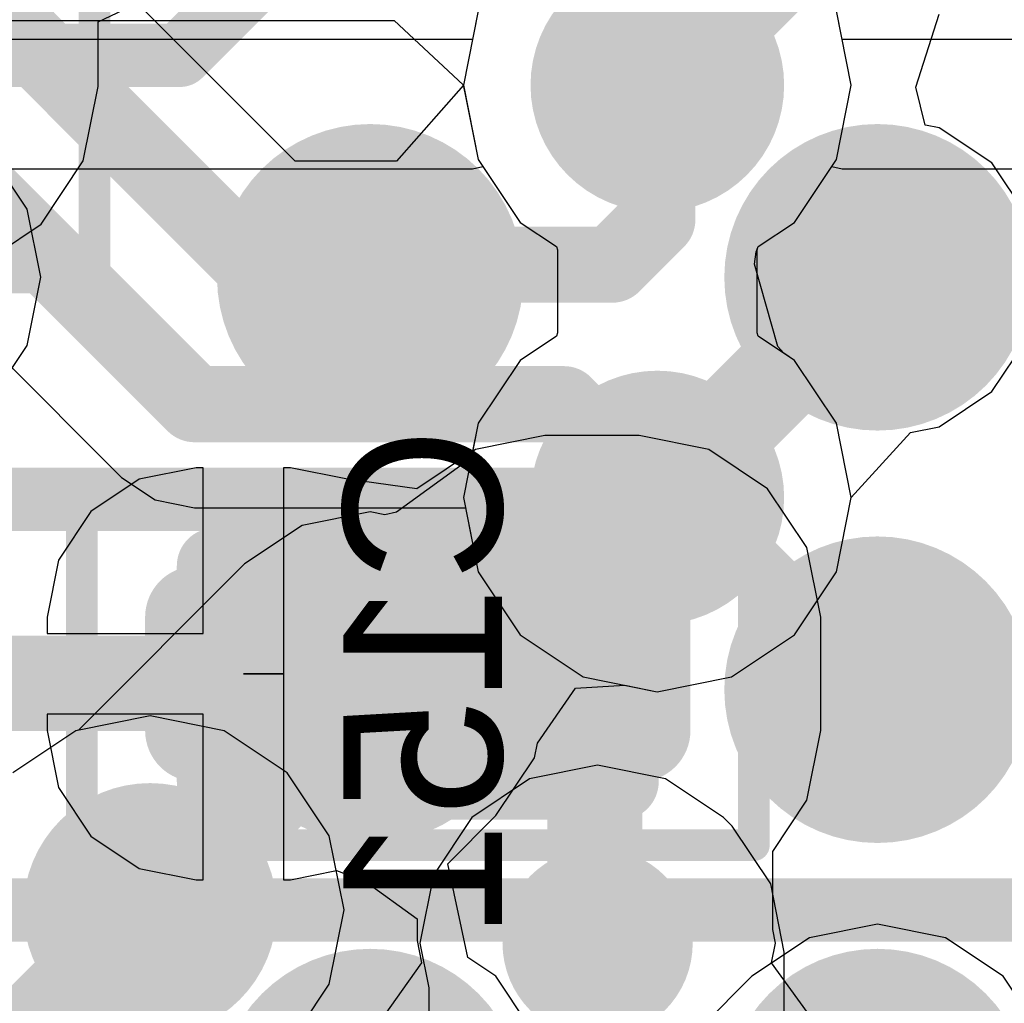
# Model space of a CAD drawing. Header units: millimetres. Extents: x -2 to 68, y -2 to 27.4.
# Tile 459 of 594: x 47.3 to 48.9, y 9.5 to 11. Entities that reach past the tile are written whole.
import ezdxf

# ---------------------------------------------------------------- set-up
doc = ezdxf.new("R2010")
doc.units = ezdxf.units.MM
for name, color, linetype in [('BottomLayer', 5, 'Continuous'), ('BottomPaste', 16, 'Continuous'), ('BottomSolder', 6, 'Continuous'), ('DrillGuide', 244, 'Continuous'), ('Mechanical10', 56, 'Continuous'), ('Mechanical17', 56, 'Continuous'), ('Mechanical6', 56, 'Continuous'), ('MidLayer1', 16, 'Continuous'), ('MidLayer2', 76, 'Continuous'), ('MidLayer3', 90, 'Continuous'), ('MidLayer4', 156, 'Continuous'), ('MidLayer5', 130, 'Continuous'), ('MidLayer6', 216, 'Continuous'), ('MidLayer7', 6, 'Continuous'), ('MidLayer8', 54, 'Continuous'), ('MultiLayer', 9, 'Continuous'), ('TopLayer', 1, 'Continuous'), ('TopPaste', 8, 'Continuous'), ('TopSolder', 216, 'Continuous'), ('ViaHoleLayer', 16, 'Continuous')]:
    doc.layers.add(name, color=color, linetype=linetype)

# ---------------------------------------------------------------- blocks, each defined once
blk = doc.blocks.new('CAP_0201_B_101')
at = {"layer": 'BottomLayer', "const_width": 0.0806}
for points in [[(-0.3897, 0.0894, 1), (-0.3091, 0.0894, 1)], [(-0.2409, 0.0894, 1), (-0.1603, 0.0894, 1)], [(0.1603, 0.0894, 1), (0.2409, 0.0894, 1)], [(0.3091, 0.0894, 1), (0.3897, 0.0894, 1)], [(-0.3897, -0.0894, 1), (-0.3091, -0.0894, 1)], [(-0.2409, -0.0894, 1), (-0.1603, -0.0894, 1)], [(0.1603, -0.0894, 1), (0.2409, -0.0894, 1)], [(0.3091, -0.0894, 1), (0.3897, -0.0894, 1)]]:
    blk.add_lwpolyline(points, format="xyb", close=True, dxfattribs=at)
at = {"layer": 'BottomLayer'}
for points in [[(-0.2006, 0.17), (-0.3494, 0.17), (-0.2006, -0.17), (-0.3494, -0.17)], [(0.2006, -0.17), (0.3494, -0.17), (0.2006, 0.17), (0.3494, 0.17)], [(-0.12, 0.0894), (-0.43, 0.0894), (-0.12, -0.0894), (-0.43, -0.0894)], [(0.12, -0.0894), (0.43, -0.0894), (0.12, 0.0894), (0.43, 0.0894)]]:
    blk.add_solid(points, dxfattribs=at)
at = {"layer": 'BottomPaste', "const_width": 0.0806}
for points in [[(-0.3897, 0.0894, 1), (-0.3091, 0.0894, 1)], [(-0.2409, 0.0894, 1), (-0.1603, 0.0894, 1)], [(0.1603, 0.0894, 1), (0.2409, 0.0894, 1)], [(0.3091, 0.0894, 1), (0.3897, 0.0894, 1)], [(-0.3897, -0.0894, 1), (-0.3091, -0.0894, 1)], [(-0.2409, -0.0894, 1), (-0.1603, -0.0894, 1)], [(0.1603, -0.0894, 1), (0.2409, -0.0894, 1)], [(0.3091, -0.0894, 1), (0.3897, -0.0894, 1)]]:
    blk.add_lwpolyline(points, format="xyb", close=True, dxfattribs=at)
at = {"layer": 'BottomPaste'}
for points in [[(-0.2006, 0.17), (-0.3494, 0.17), (-0.2006, -0.17), (-0.3494, -0.17)], [(0.2006, -0.17), (0.3494, -0.17), (0.2006, 0.17), (0.3494, 0.17)], [(-0.12, 0.0894), (-0.43, 0.0894), (-0.12, -0.0894), (-0.43, -0.0894)], [(0.12, -0.0894), (0.43, -0.0894), (0.12, 0.0894), (0.43, 0.0894)]]:
    blk.add_solid(points, dxfattribs=at)
at = {"layer": 'BottomSolder', "const_width": 0.0806}
for points in [[(-0.3897, 0.0894, 1), (-0.3091, 0.0894, 1)], [(-0.2409, 0.0894, 1), (-0.1603, 0.0894, 1)], [(0.1603, 0.0894, 1), (0.2409, 0.0894, 1)], [(0.3091, 0.0894, 1), (0.3897, 0.0894, 1)], [(-0.3897, -0.0894, 1), (-0.3091, -0.0894, 1)], [(-0.2409, -0.0894, 1), (-0.1603, -0.0894, 1)], [(0.1603, -0.0894, 1), (0.2409, -0.0894, 1)], [(0.3091, -0.0894, 1), (0.3897, -0.0894, 1)]]:
    blk.add_lwpolyline(points, format="xyb", close=True, dxfattribs=at)
at = {"layer": 'BottomSolder'}
for points in [[(-0.2006, 0.17), (-0.3494, 0.17), (-0.2006, -0.17), (-0.3494, -0.17)], [(0.2006, -0.17), (0.3494, -0.17), (0.2006, 0.17), (0.3494, 0.17)], [(-0.12, 0.0894), (-0.43, 0.0894), (-0.12, -0.0894), (-0.43, -0.0894)], [(0.12, -0.0894), (0.43, -0.0894), (0.12, 0.0894), (0.43, 0.0894)]]:
    blk.add_solid(points, dxfattribs=at)
at = {"layer": 'Mechanical10', "const_width": 0.12}
for points in [[(-0.32, 0.17), (0.32, 0.17)], [(-0.32, -0.17), (-0.32, 0.17)], [(0.32, -0.17), (0.32, 0.17)], [(-0.32, -0.17), (0.32, -0.17)]]:
    blk.add_lwpolyline(points, dxfattribs=at)
at = {"layer": 'Mechanical10', "const_width": 0.06}
for points in [[(-0.35, 0.17, 1), (-0.29, 0.17, 1)], [(-0.35, 0.17, 1), (-0.29, 0.17, 1)], [(0.29, 0.17, 1), (0.35, 0.17, 1)], [(0.29, 0.17, 1), (0.35, 0.17, 1)], [(-0.35, -0.17, 1), (-0.29, -0.17, 1)], [(-0.35, -0.17, 1), (-0.29, -0.17, 1)], [(0.29, -0.17, 1), (0.35, -0.17, 1)], [(0.29, -0.17, 1), (0.35, -0.17, 1)]]:
    blk.add_lwpolyline(points, format="xyb", close=True, dxfattribs=at)
at = {"layer": 'Mechanical6', "const_width": 0.05}
for points in [[(-0.53, -0.27), (-0.53, 0.27)], [(-0.53, 0.27), (0.53, 0.27)], [(0.53, -0.27), (0.53, 0.27)], [(0, -0.135), (0, 0.135)], [(-0.135, 0), (0.135, 0)], [(-0.53, -0.27), (0.53, -0.27)]]:
    blk.add_lwpolyline(points, dxfattribs=at)
at = {"layer": 'Mechanical6'}
for points, const_width in [([(-0.5425, 0.27, 1), (-0.5175, 0.27, 1)], 0.025), ([(-0.5425, 0.27, 1), (-0.5175, 0.27, 1)], 0.025), ([(0.5175, 0.27, 1), (0.5425, 0.27, 1)], 0.025), ([(0.5175, 0.27, 1), (0.5425, 0.27, 1)], 0.025), ([(-0.0125, 0.135, 1), (0.0125, 0.135, 1)], 0.025), ([(0.1013, 0, 1), (-0.1013, 0, 1)], 0.05), ([(-0.1475, 0, 1), (-0.1225, 0, 1)], 0.025), ([(-0.1138, 0, 1), (-0.0888, 0, 1)], 0.025), ([(0.0888, 0, 1), (0.1138, 0, 1)], 0.025), ([(0.1225, 0, 1), (0.1475, 0, 1)], 0.025), ([(-0.0125, -0.135, 1), (0.0125, -0.135, 1)], 0.025), ([(-0.5425, -0.27, 1), (-0.5175, -0.27, 1)], 0.025), ([(-0.5425, -0.27, 1), (-0.5175, -0.27, 1)], 0.025), ([(0.5175, -0.27, 1), (0.5425, -0.27, 1)], 0.025), ([(0.5175, -0.27, 1), (0.5425, -0.27, 1)], 0.025)]:
    blk.add_lwpolyline(points, format="xyb", close=True, dxfattribs=dict(at, const_width=const_width))
blk = doc.blocks.new('MT53D512M32D2DS_053_WT_D_F_________1_168')
at = {"layer": 'TopLayer', "const_width": 0.14}
for points in [[(2.73, 5.525, 1), (2.87, 5.525, 1)], [(3.53, 5.525, 1), (3.67, 5.525, 1)], [(2.73, 4.875, 1), (2.87, 4.875, 1)], [(3.53, 4.875, 1), (3.67, 4.875, 1)]]:
    blk.add_lwpolyline(points, format="xyb", close=True, dxfattribs=at)
at = {"layer": 'TopPaste', "const_width": 0.14}
for points in [[(2.73, 5.525, 1), (2.87, 5.525, 1)], [(3.53, 5.525, 1), (3.67, 5.525, 1)], [(2.73, 4.875, 1), (2.87, 4.875, 1)], [(3.53, 4.875, 1), (3.67, 4.875, 1)]]:
    blk.add_lwpolyline(points, format="xyb", close=True, dxfattribs=at)
at = {"layer": 'TopSolder', "const_width": 0.2416}
for points in [[(2.6792, 6.175, 1), (2.9208, 6.175, 1)], [(3.4792, 6.175, 1), (3.7208, 6.175, 1)], [(2.6792, 5.525, 1), (2.9208, 5.525, 1)], [(3.4792, 5.525, 1), (3.7208, 5.525, 1)], [(2.6792, 4.875, 1), (2.9208, 4.875, 1)], [(3.4792, 4.875, 1), (3.7208, 4.875, 1)]]:
    blk.add_lwpolyline(points, format="xyb", close=True, dxfattribs=at)
blk = doc.blocks.new('CAP_0402_B_332')
at = {"layer": 'BottomLayer', "const_width": 0.1508}
for points in [[(-0.6746, 0.1392, 1), (-0.5238, 0.1392, 1)], [(-0.3462, 0.1392, 1), (-0.1954, 0.1392, 1)], [(0.1954, 0.1392, 1), (0.3462, 0.1392, 1)], [(0.5238, 0.1392, 1), (0.6746, 0.1392, 1)], [(-0.6746, -0.1392, 1), (-0.5238, -0.1392, 1)], [(-0.3462, -0.1392, 1), (-0.1954, -0.1392, 1)], [(0.1954, -0.1392, 1), (0.3462, -0.1392, 1)], [(0.5238, -0.1392, 1), (0.6746, -0.1392, 1)]]:
    blk.add_lwpolyline(points, format="xyb", close=True, dxfattribs=at)
at = {"layer": 'BottomLayer'}
for points in [[(-0.2708, 0.29), (-0.5992, 0.29), (-0.2708, -0.29), (-0.5992, -0.29)], [(0.2708, -0.29), (0.5992, -0.29), (0.2708, 0.29), (0.5992, 0.29)], [(-0.12, 0.1392), (-0.75, 0.1392), (-0.12, -0.1392), (-0.75, -0.1392)], [(0.12, -0.1392), (0.75, -0.1392), (0.12, 0.1392), (0.75, 0.1392)]]:
    blk.add_solid(points, dxfattribs=at)
at = {"layer": 'BottomPaste', "const_width": 0.1508}
for points in [[(-0.6746, 0.1392, 1), (-0.5238, 0.1392, 1)], [(-0.3462, 0.1392, 1), (-0.1954, 0.1392, 1)], [(0.1954, 0.1392, 1), (0.3462, 0.1392, 1)], [(0.5238, 0.1392, 1), (0.6746, 0.1392, 1)], [(-0.6746, -0.1392, 1), (-0.5238, -0.1392, 1)], [(-0.3462, -0.1392, 1), (-0.1954, -0.1392, 1)], [(0.1954, -0.1392, 1), (0.3462, -0.1392, 1)], [(0.5238, -0.1392, 1), (0.6746, -0.1392, 1)]]:
    blk.add_lwpolyline(points, format="xyb", close=True, dxfattribs=at)
at = {"layer": 'BottomPaste'}
for points in [[(-0.2708, 0.29), (-0.5992, 0.29), (-0.2708, -0.29), (-0.5992, -0.29)], [(0.2708, -0.29), (0.5992, -0.29), (0.2708, 0.29), (0.5992, 0.29)], [(-0.12, 0.1392), (-0.75, 0.1392), (-0.12, -0.1392), (-0.75, -0.1392)], [(0.12, -0.1392), (0.75, -0.1392), (0.12, 0.1392), (0.75, 0.1392)]]:
    blk.add_solid(points, dxfattribs=at)
at = {"layer": 'BottomSolder', "const_width": 0.1508}
for points in [[(-0.6746, 0.1392, 1), (-0.5238, 0.1392, 1)], [(-0.3462, 0.1392, 1), (-0.1954, 0.1392, 1)], [(0.1954, 0.1392, 1), (0.3462, 0.1392, 1)], [(0.5238, 0.1392, 1), (0.6746, 0.1392, 1)], [(-0.6746, -0.1392, 1), (-0.5238, -0.1392, 1)], [(-0.3462, -0.1392, 1), (-0.1954, -0.1392, 1)], [(0.1954, -0.1392, 1), (0.3462, -0.1392, 1)], [(0.5238, -0.1392, 1), (0.6746, -0.1392, 1)]]:
    blk.add_lwpolyline(points, format="xyb", close=True, dxfattribs=at)
at = {"layer": 'BottomSolder'}
for points in [[(-0.2708, 0.29), (-0.5992, 0.29), (-0.2708, -0.29), (-0.5992, -0.29)], [(0.2708, -0.29), (0.5992, -0.29), (0.2708, 0.29), (0.5992, 0.29)], [(-0.12, 0.1392), (-0.75, 0.1392), (-0.12, -0.1392), (-0.75, -0.1392)], [(0.12, -0.1392), (0.75, -0.1392), (0.12, 0.1392), (0.75, 0.1392)]]:
    blk.add_solid(points, dxfattribs=at)
at = {"layer": 'Mechanical10', "const_width": 0.12}
for points in [[(-0.53, 0.28), (-0.53, -0.28)], [(0.53, 0.28), (-0.53, 0.28)], [(0.53, 0.28), (0.53, -0.28)], [(0.53, -0.28), (-0.53, -0.28)]]:
    blk.add_lwpolyline(points, dxfattribs=at)
at = {"layer": 'Mechanical10', "const_width": 0.06}
for points in [[(-0.56, 0.28, 1), (-0.5, 0.28, 1)], [(-0.56, 0.28, 1), (-0.5, 0.28, 1)], [(0.5, 0.28, 1), (0.56, 0.28, 1)], [(0.5, 0.28, 1), (0.56, 0.28, 1)], [(-0.56, -0.28, 1), (-0.5, -0.28, 1)], [(-0.56, -0.28, 1), (-0.5, -0.28, 1)], [(0.5, -0.28, 1), (0.56, -0.28, 1)], [(0.5, -0.28, 1), (0.56, -0.28, 1)]]:
    blk.add_lwpolyline(points, format="xyb", close=True, dxfattribs=at)
at = {"layer": 'Mechanical6', "const_width": 0.05}
for points in [[(-0.9, 0.44), (-0.9, -0.44)], [(0.9, 0.44), (-0.9, 0.44)], [(0.9, 0.44), (0.9, -0.44)], [(0, 0.22), (0, -0.22)], [(0.22, 0), (-0.22, 0)], [(0.9, -0.44), (-0.9, -0.44)]]:
    blk.add_lwpolyline(points, dxfattribs=at)
at = {"layer": 'Mechanical6'}
for points, const_width in [([(-0.9125, 0.44, 1), (-0.8875, 0.44, 1)], 0.025), ([(-0.9125, 0.44, 1), (-0.8875, 0.44, 1)], 0.025), ([(0.8875, 0.44, 1), (0.9125, 0.44, 1)], 0.025), ([(0.8875, 0.44, 1), (0.9125, 0.44, 1)], 0.025), ([(-0.0125, 0.22, 1), (0.0125, 0.22, 1)], 0.025), ([(0.165, 0, 1), (-0.165, 0, 1)], 0.05), ([(-0.2325, 0, 1), (-0.2075, 0, 1)], 0.025), ([(-0.1775, 0, 1), (-0.1525, 0, 1)], 0.025), ([(0.1525, 0, 1), (0.1775, 0, 1)], 0.025), ([(0.2075, 0, 1), (0.2325, 0, 1)], 0.025), ([(-0.0125, -0.22, 1), (0.0125, -0.22, 1)], 0.025), ([(-0.9125, -0.44, 1), (-0.8875, -0.44, 1)], 0.025), ([(-0.9125, -0.44, 1), (-0.8875, -0.44, 1)], 0.025), ([(0.8875, -0.44, 1), (0.9125, -0.44, 1)], 0.025), ([(0.8875, -0.44, 1), (0.9125, -0.44, 1)], 0.025)]:
    blk.add_lwpolyline(points, format="xyb", close=True, dxfattribs=dict(at, const_width=const_width))

msp = doc.modelspace()

# ---------------------------------------------------------------- linework, layer by layer
at = {"layer": 'BottomLayer'}
for p, q in [((47.4709, 11.0279), (47.5979, 11.0882)), ((47.4709, 10.9258), (47.4709, 11.0279)), ((47.4475, 10.8084), (47.4709, 10.9258)), ((47.3811, 10.7089), (47.4475, 10.8084)), ((47.2816, 10.6425), (47.3811, 10.7089)), ((48.1756, 10.3755), (48.0661, 10.3537)), ((48.3244, 10.3755), (48.1756, 10.3755)), ((48.4339, 10.3537), (48.3244, 10.3755)), ((48.0661, 10.3537), (47.9733, 10.2917)), ((48.5267, 10.2917), (48.4339, 10.3537)), ((47.6256, 10.3245), (47.5356, 10.3066)), ((47.6365, 10.3245), (47.6256, 10.3245)), ((47.6365, 10.0635), (47.6365, 10.3245)), ((47.7744, 10.3245), (47.7635, 10.3245)), ((47.7635, 10.3245), (47.7635, 10)), ((47.8644, 10.3066), (47.7744, 10.3245)), ((47.5356, 10.3066), (47.4594, 10.2557)), ((47.9733, 10.2917), (47.8644, 10.3066)), ((48.5887, 10.1989), (48.5267, 10.2917)), ((47.4594, 10.2557), (47.4084, 10.1794)), ((48.6105, 10.0894), (48.5887, 10.1989)), ((47.4084, 10.1794), (47.3905, 10.0894)), ((47.3905, 10.0894), (47.3905, 10.0635)), ((48.6105, 9.9106), (48.6105, 10.0894)), ((47.3905, 10.0635), (47.6365, 10.0635)), ((47.7635, 10), (47.7, 10)), ((47.7, 10), (47.7, 10)), ((47.7, 10), (47.7635, 10)), ((47.7635, 10), (47.7635, 9.6755)), ((47.6365, 9.9365), (47.3905, 9.9365)), ((47.3905, 9.9365), (47.3905, 9.9106)), ((47.6365, 9.6755), (47.6365, 9.9365)), ((47.3905, 9.9106), (47.4084, 9.8206)), ((48.5887, 9.8011), (48.6105, 9.9106)), ((47.4084, 9.8206), (47.4594, 9.7443)), ((48.5347, 9.7202), (48.5887, 9.8011)), ((47.4594, 9.7443), (47.5356, 9.6934)), ((48.5347, 9.5971), (48.5347, 9.7202)), ((47.5356, 9.6934), (47.6256, 9.6755)), ((47.7744, 9.6755), (47.8469, 9.6899)), ((47.8469, 9.6899), (47.8925, 9.6729)), ((47.6256, 9.6755), (47.6365, 9.6755)), ((47.7635, 9.6755), (47.7744, 9.6755)), ((47.8925, 9.6729), (47.9739, 9.6138)), ((47.9739, 9.6138), (47.9739, 9.5798)), ((48.539, 9.5755), (48.5347, 9.5971)), ((47.9739, 9.5798), (47.9809, 9.5447)), ((48.5329, 9.5447), (48.539, 9.5755)), ((47.9809, 9.5447), (47.8907, 9.4177)), ((48.625, 9.4177), (48.5329, 9.5447))]:
    msp.add_line(p, q, dxfattribs=at)
at = {"layer": 'BottomLayer', "const_width": 0.15}
for points in [[(47.6851, 9.9851), (47.7, 10)], [(48.25, 10), (48.2543, 9.9957)], [(48.2543, 9.5798), (48.2543, 9.9957)], [(47.1101, 9.9851), (47.6851, 9.9851)], [(48.2543, 9.5798), (48.2586, 9.5755)]]:
    msp.add_lwpolyline(points, dxfattribs=at)
at = {"layer": 'BottomLayer'}
for points, const_width in [([(47.6625, 10, 1), (47.7375, 10, 1)], 0.075), ([(48.2125, 10, 1), (48.2875, 10, 1)], 0.075), ([(48.2168, 9.9957, 1), (48.2918, 9.9957, 1)], 0.075), ([(48.2168, 9.9957, 1), (48.2918, 9.9957, 1)], 0.075), ([(47.6476, 9.9851, 1), (47.7226, 9.9851, 1)], 0.075), ([(47.6476, 9.9851, 1), (47.7226, 9.9851, 1)], 0.075), ([(48.1836, 9.5755, 1), (48.3336, 9.5755, 1)], 0.15), ([(48.2168, 9.5798, 1), (48.2918, 9.5798, 1)], 0.075), ([(48.2168, 9.5798, 1), (48.2918, 9.5798, 1)], 0.075), ([(48.2211, 9.5755, 1), (48.2961, 9.5755, 1)], 0.075)]:
    msp.add_lwpolyline(points, format="xyb", close=True, dxfattribs=dict(at, const_width=const_width))
at = {"layer": 'DrillGuide'}
for points, const_width in [([(48.3028, 10.9278, 1), (48.4028, 10.9278, 1)], 0.1), ([(47.875, 10.625, 1), (47.925, 10.625, 1)], 0.05), ([(48.675, 10.625, 1), (48.725, 10.625, 1)], 0.05), ([(48.3028, 10.2778, 1), (48.4028, 10.2778, 1)], 0.1), ([(47.875, 9.975, 1), (47.925, 9.975, 1)], 0.05), ([(47.5028, 9.6278, 1), (47.6028, 9.6278, 1)], 0.1), ([(48.2336, 9.5755, 1), (48.2836, 9.5755, 1)], 0.05)]:
    msp.add_lwpolyline(points, format="xyb", close=True, dxfattribs=dict(at, const_width=const_width))
at = {"layer": 'MidLayer1'}
for p, q in [((48.0702, 11.0449), (48.0469, 10.9278)), ((48.7606, 10.9248), (48.7975, 11.0395)), ((48.0469, 10.9278), (48.0702, 10.8108)), ((48.7754, 10.865), (48.7606, 10.9248)), ((48.7757, 10.8648), (48.7754, 10.865)), ((48.7975, 10.8605), (48.7757, 10.8648)), ((48.8802, 10.8052), (48.7975, 10.8605)), ((47.359, 10.7323), (47.2983, 10.8233)), ((48.0702, 10.8108), (48.1365, 10.7115)), ((48.9355, 10.7225), (48.8802, 10.8052)), ((47.3804, 10.625), (47.359, 10.7323)), ((48.1365, 10.7115), (48.1936, 10.6734)), ((48.1936, 10.6734), (48.1956, 10.6681)), ((48.1956, 10.6681), (48.1956, 10.5375)), ((47.359, 10.5177), (47.3804, 10.625)), ((48.1936, 10.5323), (48.1365, 10.4941)), ((48.1956, 10.5375), (48.1936, 10.5323)), ((47.2983, 10.4267), (47.359, 10.5177)), ((48.8802, 10.4448), (48.9355, 10.5275)), ((48.1365, 10.4941), (48.0702, 10.3949)), ((48.7975, 10.3895), (48.8802, 10.4448)), ((48.0702, 10.3949), (48.0599, 10.3432)), ((48.7522, 10.3805), (48.7975, 10.3895)), ((48.6587, 10.2778), (48.7522, 10.3805)), ((48.0599, 10.3432), (48.0581, 10.3395)), ((48.0581, 10.3395), (47.9415, 10.2549)), ((48.6354, 10.1608), (48.6587, 10.2778)), ((47.9, 10.2554), (47.7927, 10.234)), ((47.9228, 10.2508), (47.9, 10.2554)), ((47.9415, 10.2549), (47.9228, 10.2508)), ((47.7927, 10.234), (47.7017, 10.1733)), ((47.7017, 10.1733), (47.4397, 9.9112)), ((48.5691, 10.0615), (48.6354, 10.1608)), ((48.4699, 9.9952), (48.5691, 10.0615)), ((48.3528, 9.9719), (48.4699, 9.9952)), ((48.1636, 9.8907), (48.2236, 9.9775)), ((48.2236, 9.9775), (48.3014, 9.9822)), ((48.3014, 9.9822), (48.3528, 9.9719)), ((47.4358, 9.9104), (47.3365, 9.8441)), ((47.4397, 9.9112), (47.4358, 9.9104)), ((48.159, 9.8677), (48.1636, 9.8907)), ((48.0983, 9.7767), (48.159, 9.8677)), ((48.0222, 9.7007), (48.0983, 9.7767)), ((48.054, 9.5528), (48.0222, 9.7007)), ((48.7, 9.6054), (48.5927, 9.584)), ((48.8073, 9.584), (48.7, 9.6054)), ((48.5927, 9.584), (48.5017, 9.5233)), ((48.8983, 9.5233), (48.8073, 9.584)), ((48.0983, 9.5233), (48.054, 9.5528)), ((48.159, 9.4323), (48.0983, 9.5233)), ((48.5017, 9.5233), (48.3213, 9.3429)), ((48.959, 9.4323), (48.8983, 9.5233))]:
    msp.add_line(p, q, dxfattribs=at)
at = {"layer": 'MidLayer1', "const_width": 0.15}
for points in [[(48.3528, 10.9278), (48.7, 11.275)], [(48.3528, 10.2778), (48.7, 10.625)], [(47.5528, 9.6278), (47.9, 9.975)]]:
    msp.add_lwpolyline(points, dxfattribs=at)
at = {"layer": 'MidLayer1'}
for points, const_width in [([(48.2528, 10.9278, 1), (48.4528, 10.9278, 1)], 0.2), ([(48.3153, 10.9278, 1), (48.3903, 10.9278, 1)], 0.075), ([(47.825, 10.625, 1), (47.975, 10.625, 1)], 0.15), ([(48.625, 10.625, 1), (48.775, 10.625, 1)], 0.15), ([(48.6625, 10.625, 1), (48.7375, 10.625, 1)], 0.075), ([(48.2528, 10.2778, 1), (48.4528, 10.2778, 1)], 0.2), ([(48.3153, 10.2778, 1), (48.3903, 10.2778, 1)], 0.075), ([(47.825, 9.975, 1), (47.975, 9.975, 1)], 0.15), ([(47.8625, 9.975, 1), (47.9375, 9.975, 1)], 0.075), ([(47.4528, 9.6278, 1), (47.6528, 9.6278, 1)], 0.2), ([(47.5153, 9.6278, 1), (47.5903, 9.6278, 1)], 0.075)]:
    msp.add_lwpolyline(points, format="xyb", close=True, dxfattribs=dict(at, const_width=const_width))
at = {"layer": 'MidLayer2'}
for p, q in [((48.6587, 10.9278), (48.6354, 11.0449)), ((46.7934, 11.0297), (47.9377, 11.0297)), ((47.9377, 11.0297), (48.0466, 10.9282)), ((48.0466, 10.9282), (48.0514, 10.9055)), ((48.6354, 10.8108), (48.6587, 10.9278)), ((48.0514, 10.9055), (48.0702, 10.8108)), ((48.0702, 10.8108), (48.1365, 10.7115)), ((48.5691, 10.7115), (48.6354, 10.8108)), ((48.1365, 10.7115), (48.1936, 10.6734)), ((48.512, 10.6734), (48.5691, 10.7115)), ((48.1936, 10.6734), (48.1956, 10.6681)), ((48.1956, 10.6681), (48.1956, 10.5375)), ((48.51, 10.6681), (48.512, 10.6734)), ((48.51, 10.5375), (48.51, 10.6681)), ((48.1936, 10.5323), (48.1365, 10.4941)), ((48.1956, 10.5375), (48.1936, 10.5323)), ((48.512, 10.5323), (48.51, 10.5375)), ((48.5691, 10.4941), (48.512, 10.5323)), ((48.1365, 10.4941), (48.0702, 10.3949)), ((48.6354, 10.3949), (48.5691, 10.4941)), ((48.0702, 10.3949), (48.0469, 10.2778)), ((48.6587, 10.2778), (48.6354, 10.3949)), ((48.0469, 10.2778), (48.0702, 10.1608)), ((48.6354, 10.1608), (48.6587, 10.2778)), ((48.0702, 10.1608), (48.1365, 10.0615)), ((48.5691, 10.0615), (48.6354, 10.1608)), ((48.1365, 10.0615), (48.2358, 9.9952)), ((48.4699, 9.9952), (48.5691, 10.0615)), ((48.2358, 9.9952), (48.3528, 9.9719)), ((48.3528, 9.9719), (48.4699, 9.9952)), ((47.5528, 9.9337), (47.4358, 9.9104)), ((47.6699, 9.9104), (47.5528, 9.9337)), ((47.4358, 9.9104), (47.3365, 9.8441)), ((47.7691, 9.8441), (47.6699, 9.9104)), ((47.8354, 9.7449), (47.7691, 9.8441)), ((47.8587, 9.6278), (47.8354, 9.7449)), ((47.8354, 9.5108), (47.8587, 9.6278)), ((47.7691, 9.4115), (47.8354, 9.5108))]:
    msp.add_line(p, q, dxfattribs=at)
at = {"layer": 'MidLayer2', "const_width": 0.2}
for points in [[(48.2528, 10.9278, 1), (48.4528, 10.9278, 1)], [(48.2528, 10.2778, 1), (48.4528, 10.2778, 1)], [(47.4528, 9.6278, 1), (47.6528, 9.6278, 1)]]:
    msp.add_lwpolyline(points, format="xyb", close=True, dxfattribs=at)
at = {"layer": 'MidLayer3'}
for p, q in [((47.7817, 10.8081), (47.1155, 11.4743)), ((48.0702, 11.0449), (48.0469, 10.9278)), ((48.6587, 10.9278), (48.6354, 11.0449)), ((48.0469, 10.9278), (47.9413, 10.8081)), ((48.6354, 10.8108), (48.6587, 10.9278)), ((46.9821, 10.8352), (47.5076, 10.3097)), ((47.9413, 10.8081), (47.7817, 10.8081)), ((48.5691, 10.7115), (48.6354, 10.8108)), ((48.512, 10.6734), (48.5691, 10.7115)), ((48.5089, 10.6651), (48.512, 10.6734)), ((48.5058, 10.6455), (48.5089, 10.6651)), ((48.5431, 10.5158), (48.5058, 10.6455)), ((48.5525, 10.5052), (48.5431, 10.5158)), ((48.5691, 10.4941), (48.5525, 10.5052)), ((48.6354, 10.3949), (48.5691, 10.4941)), ((48.6587, 10.2778), (48.6354, 10.3949)), ((47.5076, 10.3097), (47.5606, 10.2743)), ((47.5606, 10.2743), (47.623, 10.2619)), ((48.6354, 10.1608), (48.6587, 10.2778)), ((47.623, 10.2619), (48.0501, 10.2619)), ((48.0501, 10.2619), (48.0702, 10.1608)), ((48.0702, 10.1608), (48.1365, 10.0615)), ((48.5691, 10.0615), (48.6354, 10.1608)), ((48.1365, 10.0615), (48.2358, 9.9952)), ((48.4699, 9.9952), (48.5691, 10.0615)), ((48.2358, 9.9952), (48.3528, 9.9719)), ((48.3528, 9.9719), (48.4699, 9.9952)), ((47.5528, 9.9337), (47.4358, 9.9104)), ((47.6699, 9.9104), (47.5528, 9.9337)), ((47.4358, 9.9104), (47.3365, 9.8441)), ((47.7691, 9.8441), (47.6699, 9.9104)), ((47.8354, 9.7449), (47.7691, 9.8441)), ((47.8587, 9.6278), (47.8354, 9.7449)), ((47.8354, 9.5108), (47.8587, 9.6278)), ((47.7691, 9.4115), (47.8354, 9.5108))]:
    msp.add_line(p, q, dxfattribs=at)
for points, const_width in [([(47.0001, 11.359), (47.7141, 10.645)], 0.12), ([(46.909, 11.139), (47.623, 10.425)], 0.12), ([(48.3528, 10.7158), (48.3528, 10.9278)], 0.12), ([(48.282, 10.645), (48.3528, 10.7158)], 0.12), ([(47.7141, 10.645), (48.282, 10.645)], 0.12), ([(47.623, 10.425), (48.2056, 10.425)], 0.12), ([(48.2056, 10.425), (48.3528, 10.2778)], 0.12), ([(47.3227, 9.3977), (47.5528, 9.6278)], 0.14)]:
    msp.add_lwpolyline(points, dxfattribs=dict(at, const_width=const_width))
for points, const_width in [([(48.2528, 10.9278, 1), (48.4528, 10.9278, 1)], 0.2), ([(48.3228, 10.9278, 1), (48.3828, 10.9278, 1)], 0.06), ([(48.3228, 10.7158, 1), (48.3828, 10.7158, 1)], 0.06), ([(48.3228, 10.7158, 1), (48.3828, 10.7158, 1)], 0.06), ([(47.6841, 10.645, 1), (47.7441, 10.645, 1)], 0.06), ([(47.6841, 10.645, 1), (47.7441, 10.645, 1)], 0.06), ([(48.252, 10.645, 1), (48.312, 10.645, 1)], 0.06), ([(48.252, 10.645, 1), (48.312, 10.645, 1)], 0.06), ([(47.593, 10.425, 1), (47.653, 10.425, 1)], 0.06), ([(47.593, 10.425, 1), (47.653, 10.425, 1)], 0.06), ([(48.1756, 10.425, 1), (48.2356, 10.425, 1)], 0.06), ([(48.1756, 10.425, 1), (48.2356, 10.425, 1)], 0.06), ([(48.2528, 10.2778, 1), (48.4528, 10.2778, 1)], 0.2), ([(48.3228, 10.2778, 1), (48.3828, 10.2778, 1)], 0.06), ([(47.4528, 9.6278, 1), (47.6528, 9.6278, 1)], 0.2), ([(47.5178, 9.6278, 1), (47.5878, 9.6278, 1)], 0.07)]:
    msp.add_lwpolyline(points, format="xyb", close=True, dxfattribs=dict(at, const_width=const_width))
at = {"layer": 'MidLayer4'}
for p, q in [((48.0702, 11.0449), (48.0469, 10.9278)), ((48.6587, 10.9278), (48.6354, 11.0449)), ((48.0469, 10.9278), (48.0702, 10.8108)), ((48.6354, 10.8108), (48.6587, 10.9278)), ((48.0702, 10.8108), (48.1365, 10.7115)), ((48.5691, 10.7115), (48.6354, 10.8108)), ((48.1365, 10.7115), (48.1936, 10.6734)), ((48.512, 10.6734), (48.5691, 10.7115)), ((48.1936, 10.6734), (48.1956, 10.6681)), ((48.1956, 10.6681), (48.1956, 10.5375)), ((48.51, 10.6681), (48.512, 10.6734)), ((48.51, 10.5375), (48.51, 10.6681)), ((48.1936, 10.5323), (48.1365, 10.4941)), ((48.1956, 10.5375), (48.1936, 10.5323)), ((48.512, 10.5323), (48.51, 10.5375)), ((48.5691, 10.4941), (48.512, 10.5323)), ((48.1365, 10.4941), (48.0702, 10.3949)), ((48.6354, 10.3949), (48.5691, 10.4941)), ((48.0702, 10.3949), (48.0469, 10.2778)), ((48.6587, 10.2778), (48.6354, 10.3949)), ((48.0469, 10.2778), (48.0702, 10.1608)), ((48.6354, 10.1608), (48.6587, 10.2778)), ((48.0702, 10.1608), (48.1365, 10.0615)), ((48.5691, 10.0615), (48.6354, 10.1608)), ((48.1365, 10.0615), (48.2358, 9.9952)), ((48.4699, 9.9952), (48.5691, 10.0615)), ((48.2358, 9.9952), (48.3528, 9.9719)), ((48.3528, 9.9719), (48.4699, 9.9952)), ((47.5528, 9.9337), (47.4358, 9.9104)), ((47.6699, 9.9104), (47.5528, 9.9337)), ((47.4358, 9.9104), (47.3365, 9.8441)), ((47.7691, 9.8441), (47.6699, 9.9104)), ((48.2586, 9.8559), (48.1513, 9.8345)), ((48.3659, 9.8345), (48.2586, 9.8559)), ((47.8354, 9.7449), (47.7691, 9.8441)), ((48.1513, 9.8345), (48.0603, 9.7738)), ((48.4569, 9.7738), (48.3659, 9.8345)), ((48.0603, 9.7738), (47.9996, 9.6828)), ((48.4709, 9.7597), (48.4569, 9.7738)), ((48.5317, 9.6688), (48.4709, 9.7597)), ((47.8587, 9.6278), (47.8354, 9.7449)), ((47.9996, 9.6828), (47.9782, 9.5755)), ((48.553, 9.5615), (48.5317, 9.6688)), ((47.8354, 9.5108), (47.8587, 9.6278)), ((47.9782, 9.5755), (47.9923, 9.5049)), ((48.553, 9.1852), (48.553, 9.5615)), ((47.7691, 9.4115), (47.8354, 9.5108)), ((47.9923, 9.5049), (47.9923, 9.2616))]:
    msp.add_line(p, q, dxfattribs=at)
for points, const_width in [([(48.2528, 10.9278, 1), (48.4528, 10.9278, 1)], 0.2), ([(48.2528, 10.2778, 1), (48.4528, 10.2778, 1)], 0.2), ([(47.4528, 9.6278, 1), (47.6528, 9.6278, 1)], 0.2), ([(48.1836, 9.5755, 1), (48.3336, 9.5755, 1)], 0.15), ([(48.2211, 9.5755, 1), (48.2961, 9.5755, 1)], 0.075), ([(48.2351, 9.5615, 1), (48.3101, 9.5615, 1)], 0.075), ([(48.2351, 9.5615, 1), (48.3101, 9.5615, 1)], 0.075)]:
    msp.add_lwpolyline(points, format="xyb", close=True, dxfattribs=dict(at, const_width=const_width))
at = {"layer": 'MidLayer4', "const_width": 0.15}
for points in [[(48.2586, 9.5755), (48.2726, 9.5615)], [(48.2726, 9.0579), (48.2726, 9.5615)]]:
    msp.add_lwpolyline(points, dxfattribs=at)
at = {"layer": 'MidLayer5'}
for p, q in [((48.0702, 11.0449), (48.0469, 10.9278)), ((48.6587, 10.9278), (48.6354, 11.0449)), ((48.0469, 10.9278), (48.0702, 10.8108)), ((48.6354, 10.8108), (48.6587, 10.9278)), ((48.0702, 10.8108), (48.1365, 10.7115)), ((48.5691, 10.7115), (48.6354, 10.8108)), ((48.1365, 10.7115), (48.1936, 10.6734)), ((48.512, 10.6734), (48.5691, 10.7115)), ((48.1936, 10.6734), (48.1956, 10.6681)), ((48.1956, 10.6681), (48.1956, 10.5375)), ((48.51, 10.6681), (48.512, 10.6734)), ((48.51, 10.5375), (48.51, 10.6681)), ((48.1936, 10.5323), (48.1365, 10.4941)), ((48.1956, 10.5375), (48.1936, 10.5323)), ((48.512, 10.5323), (48.51, 10.5375)), ((48.5691, 10.4941), (48.512, 10.5323)), ((48.1365, 10.4941), (48.0702, 10.3949)), ((48.6354, 10.3949), (48.5691, 10.4941)), ((48.0702, 10.3949), (48.0469, 10.2778)), ((48.6587, 10.2778), (48.6354, 10.3949)), ((48.0469, 10.2778), (48.0702, 10.1608)), ((48.6354, 10.1608), (48.6587, 10.2778)), ((48.0702, 10.1608), (48.1365, 10.0615)), ((48.5691, 10.0615), (48.6354, 10.1608)), ((48.1365, 10.0615), (48.2358, 9.9952)), ((48.4699, 9.9952), (48.5691, 10.0615)), ((48.2358, 9.9952), (48.3528, 9.9719)), ((48.3528, 9.9719), (48.4699, 9.9952)), ((47.5528, 9.9337), (47.4358, 9.9104)), ((47.6699, 9.9104), (47.5528, 9.9337)), ((47.4358, 9.9104), (47.3365, 9.8441)), ((47.7691, 9.8441), (47.6699, 9.9104)), ((47.8354, 9.7449), (47.7691, 9.8441)), ((47.8587, 9.6278), (47.8354, 9.7449)), ((47.8354, 9.5108), (47.8587, 9.6278)), ((47.7691, 9.4115), (47.8354, 9.5108))]:
    msp.add_line(p, q, dxfattribs=at)
at = {"layer": 'MidLayer5', "const_width": 0.2}
for points in [[(48.2528, 10.9278, 1), (48.4528, 10.9278, 1)], [(48.2528, 10.2778, 1), (48.4528, 10.2778, 1)], [(47.4528, 9.6278, 1), (47.6528, 9.6278, 1)]]:
    msp.add_lwpolyline(points, format="xyb", close=True, dxfattribs=at)
at = {"layer": 'MidLayer6'}
for p, q in [((48.0702, 11.0449), (48.0469, 10.9278)), ((48.6587, 10.9278), (48.6354, 11.0449)), ((48.0469, 10.9278), (48.0702, 10.8108)), ((48.6354, 10.8108), (48.6587, 10.9278)), ((48.0702, 10.8108), (48.1365, 10.7115)), ((48.5691, 10.7115), (48.6354, 10.8108)), ((48.1365, 10.7115), (48.1936, 10.6734)), ((48.512, 10.6734), (48.5691, 10.7115)), ((48.1936, 10.6734), (48.1956, 10.6681)), ((48.1956, 10.6681), (48.1956, 10.5375)), ((48.51, 10.6681), (48.512, 10.6734)), ((48.51, 10.5375), (48.51, 10.6681)), ((48.1936, 10.5323), (48.1365, 10.4941)), ((48.1956, 10.5375), (48.1936, 10.5323)), ((48.512, 10.5323), (48.51, 10.5375)), ((48.5691, 10.4941), (48.512, 10.5323)), ((48.1365, 10.4941), (48.0702, 10.3949)), ((48.6354, 10.3949), (48.5691, 10.4941)), ((48.0702, 10.3949), (48.0469, 10.2778)), ((48.6587, 10.2778), (48.6354, 10.3949)), ((48.0469, 10.2778), (48.0702, 10.1608)), ((48.6354, 10.1608), (48.6587, 10.2778)), ((48.0702, 10.1608), (48.1365, 10.0615)), ((48.5691, 10.0615), (48.6354, 10.1608)), ((48.1365, 10.0615), (48.2358, 9.9952)), ((48.4699, 9.9952), (48.5691, 10.0615)), ((48.2358, 9.9952), (48.3528, 9.9719)), ((48.3528, 9.9719), (48.4699, 9.9952)), ((47.5528, 9.9337), (47.4358, 9.9104)), ((47.6699, 9.9104), (47.5528, 9.9337)), ((47.4358, 9.9104), (47.3365, 9.8441)), ((47.7691, 9.8441), (47.6699, 9.9104)), ((47.8354, 9.7449), (47.7691, 9.8441)), ((47.8587, 9.6278), (47.8354, 9.7449)), ((47.8354, 9.5108), (47.8587, 9.6278)), ((47.7691, 9.4115), (47.8354, 9.5108))]:
    msp.add_line(p, q, dxfattribs=at)
at = {"layer": 'MidLayer6', "const_width": 0.2}
for points in [[(48.2528, 10.9278, 1), (48.4528, 10.9278, 1)], [(48.2528, 10.2778, 1), (48.4528, 10.2778, 1)], [(47.4528, 9.6278, 1), (47.6528, 9.6278, 1)]]:
    msp.add_lwpolyline(points, format="xyb", close=True, dxfattribs=at)
at = {"layer": 'MidLayer7'}
for p, q in [((48.0702, 11.0449), (48.0469, 10.9278)), ((48.6587, 10.9278), (48.6354, 11.0449)), ((48.0469, 10.9278), (48.0702, 10.8108)), ((48.6354, 10.8108), (48.6587, 10.9278)), ((48.0702, 10.8108), (48.1365, 10.7115)), ((48.5691, 10.7115), (48.6354, 10.8108)), ((48.1365, 10.7115), (48.1936, 10.6734)), ((48.512, 10.6734), (48.5691, 10.7115)), ((48.1936, 10.6734), (48.1956, 10.6681)), ((48.1956, 10.6681), (48.1956, 10.5375)), ((48.51, 10.6681), (48.512, 10.6734)), ((48.51, 10.5375), (48.51, 10.6681)), ((48.1936, 10.5323), (48.1365, 10.4941)), ((48.1956, 10.5375), (48.1936, 10.5323)), ((48.512, 10.5323), (48.51, 10.5375)), ((48.5691, 10.4941), (48.512, 10.5323)), ((48.1365, 10.4941), (48.0702, 10.3949)), ((48.6354, 10.3949), (48.5691, 10.4941)), ((48.0702, 10.3949), (48.0469, 10.2778)), ((48.6587, 10.2778), (48.6354, 10.3949)), ((48.0469, 10.2778), (48.0702, 10.1608)), ((48.6354, 10.1608), (48.6587, 10.2778)), ((48.0702, 10.1608), (48.1365, 10.0615)), ((48.5691, 10.0615), (48.6354, 10.1608)), ((48.1365, 10.0615), (48.2358, 9.9952)), ((48.4699, 9.9952), (48.5691, 10.0615)), ((48.2358, 9.9952), (48.3528, 9.9719)), ((48.3528, 9.9719), (48.4699, 9.9952)), ((47.5528, 9.9337), (47.4358, 9.9104)), ((47.6699, 9.9104), (47.5528, 9.9337)), ((47.4358, 9.9104), (47.3365, 9.8441)), ((47.7691, 9.8441), (47.6699, 9.9104)), ((47.8354, 9.7449), (47.7691, 9.8441)), ((47.8587, 9.6278), (47.8354, 9.7449)), ((47.8354, 9.5108), (47.8587, 9.6278)), ((47.7691, 9.4115), (47.8354, 9.5108))]:
    msp.add_line(p, q, dxfattribs=at)
at = {"layer": 'MidLayer7', "const_width": 0.2}
for points in [[(48.2528, 10.9278, 1), (48.4528, 10.9278, 1)], [(48.2528, 10.2778, 1), (48.4528, 10.2778, 1)], [(47.4528, 9.6278, 1), (47.6528, 9.6278, 1)]]:
    msp.add_lwpolyline(points, format="xyb", close=True, dxfattribs=at)
at = {"layer": 'MidLayer8'}
for p, q in [((48.0702, 11.0449), (48.0613, 11)), ((48.6443, 11), (48.6354, 11.0449)), ((48.0613, 11), (46.25, 11)), ((53.6613, 11), (48.6443, 11)), ((46.25, 10.7961), (48.0613, 10.7961)), ((48.0613, 10.7961), (48.0778, 10.7994)), ((48.0778, 10.7994), (48.1365, 10.7115)), ((48.5691, 10.7115), (48.6278, 10.7994)), ((48.6278, 10.7994), (48.6443, 10.7961)), ((48.6443, 10.7961), (53.6613, 10.7961)), ((48.1365, 10.7115), (48.1936, 10.6734)), ((48.512, 10.6734), (48.5691, 10.7115)), ((48.1936, 10.6734), (48.1956, 10.6681)), ((48.1956, 10.6681), (48.1956, 10.5375)), ((48.51, 10.6681), (48.512, 10.6734)), ((48.51, 10.5375), (48.51, 10.6681)), ((48.1936, 10.5323), (48.1365, 10.4941)), ((48.1956, 10.5375), (48.1936, 10.5323)), ((48.512, 10.5323), (48.51, 10.5375)), ((48.5691, 10.4941), (48.512, 10.5323)), ((48.1365, 10.4941), (48.0702, 10.3949)), ((48.6354, 10.3949), (48.5691, 10.4941)), ((48.0702, 10.3949), (48.0469, 10.2778)), ((48.6587, 10.2778), (48.6354, 10.3949)), ((48.0469, 10.2778), (48.0702, 10.1608)), ((48.6354, 10.1608), (48.6587, 10.2778)), ((48.0702, 10.1608), (48.1365, 10.0615)), ((48.5691, 10.0615), (48.6354, 10.1608)), ((48.1365, 10.0615), (48.2358, 9.9952)), ((48.4699, 9.9952), (48.5691, 10.0615)), ((48.2358, 9.9952), (48.3528, 9.9719)), ((48.3528, 9.9719), (48.4699, 9.9952)), ((47.5528, 9.9337), (47.4358, 9.9104)), ((47.6699, 9.9104), (47.5528, 9.9337)), ((47.4358, 9.9104), (47.3365, 9.8441)), ((47.7691, 9.8441), (47.6699, 9.9104)), ((47.8354, 9.7449), (47.7691, 9.8441)), ((47.8587, 9.6278), (47.8354, 9.7449)), ((47.8354, 9.5108), (47.8587, 9.6278)), ((47.7691, 9.4115), (47.8354, 9.5108))]:
    msp.add_line(p, q, dxfattribs=at)
at = {"layer": 'MidLayer8', "const_width": 0.2}
for points in [[(48.2528, 10.9278, 1), (48.4528, 10.9278, 1)], [(48.2528, 10.2778, 1), (48.4528, 10.2778, 1)], [(47.4528, 9.6278, 1), (47.6528, 9.6278, 1)]]:
    msp.add_lwpolyline(points, format="xyb", close=True, dxfattribs=at)
at = {"layer": 'MultiLayer'}
for points, const_width in [([(48.2528, 10.9278, 1), (48.4528, 10.9278, 1)], 0.2), ([(47.825, 10.625, 1), (47.975, 10.625, 1)], 0.15), ([(48.625, 10.625, 1), (48.775, 10.625, 1)], 0.15), ([(48.2528, 10.2778, 1), (48.4528, 10.2778, 1)], 0.2), ([(47.825, 9.975, 1), (47.975, 9.975, 1)], 0.15), ([(47.4528, 9.6278, 1), (47.6528, 9.6278, 1)], 0.2), ([(48.1836, 9.5755, 1), (48.3336, 9.5755, 1)], 0.15)]:
    msp.add_lwpolyline(points, format="xyb", close=True, dxfattribs=dict(at, const_width=const_width))
at = {"layer": 'TopLayer', "const_width": 0.1}
for points in [[(47.6, 10.975), (47.9, 11.275)], [(46.73, 10.975), (47.6, 10.975)], [(46.9757, 10.275), (48.4, 10.275)], [(48.4, 10.275), (48.7, 9.975)], [(45.6172, 9.6278), (49.1972, 9.6278)]]:
    msp.add_lwpolyline(points, dxfattribs=at)
at = {"layer": 'TopLayer'}
for points, const_width in [([(47.575, 10.975, 1), (47.625, 10.975, 1)], 0.05), ([(47.575, 10.975, 1), (47.625, 10.975, 1)], 0.05), ([(47.825, 10.625, 1), (47.975, 10.625, 1)], 0.15), ([(48.625, 10.625, 1), (48.775, 10.625, 1)], 0.15), ([(48.375, 10.275, 1), (48.425, 10.275, 1)], 0.05), ([(48.375, 10.275, 1), (48.425, 10.275, 1)], 0.05), ([(47.825, 9.975, 1), (47.975, 9.975, 1)], 0.15), ([(48.675, 9.975, 1), (48.725, 9.975, 1)], 0.05)]:
    msp.add_lwpolyline(points, format="xyb", close=True, dxfattribs=dict(at, const_width=const_width))
at = {"layer": 'ViaHoleLayer'}
for points, const_width in [([(48.3028, 10.9278, 1), (48.4028, 10.9278, 1)], 0.1), ([(47.875, 10.625, 1), (47.925, 10.625, 1)], 0.05), ([(48.675, 10.625, 1), (48.725, 10.625, 1)], 0.05), ([(48.3028, 10.2778, 1), (48.4028, 10.2778, 1)], 0.1), ([(47.875, 9.975, 1), (47.925, 9.975, 1)], 0.05), ([(47.5028, 9.6278, 1), (47.6028, 9.6278, 1)], 0.1), ([(48.2336, 9.5755, 1), (48.2836, 9.5755, 1)], 0.05)]:
    msp.add_lwpolyline(points, format="xyb", close=True, dxfattribs=dict(at, const_width=const_width))

# ---------------------------------------------------------------- block references
at = {"rotation": 180}
for name, p in [('MT53D512M32D2DS_053_WT_D_F_________1_168', (51.5, 15.5)), ('CAP_0402_B_332', (46.565, 11.065))]:
    msp.add_blockref(name, p, dxfattribs=at)
msp.add_blockref('CAP_0201_B_101', (47.975, 10))

# ---------------------------------------------------------------- texts
at = {"layer": 'Mechanical17', "text_generation_flag": 2}
msp.add_text('C151', height=0.25, rotation=90, dxfattribs=at).set_placement((48.1076, 10.3886))

doc.saveas('drawing.dxf')
